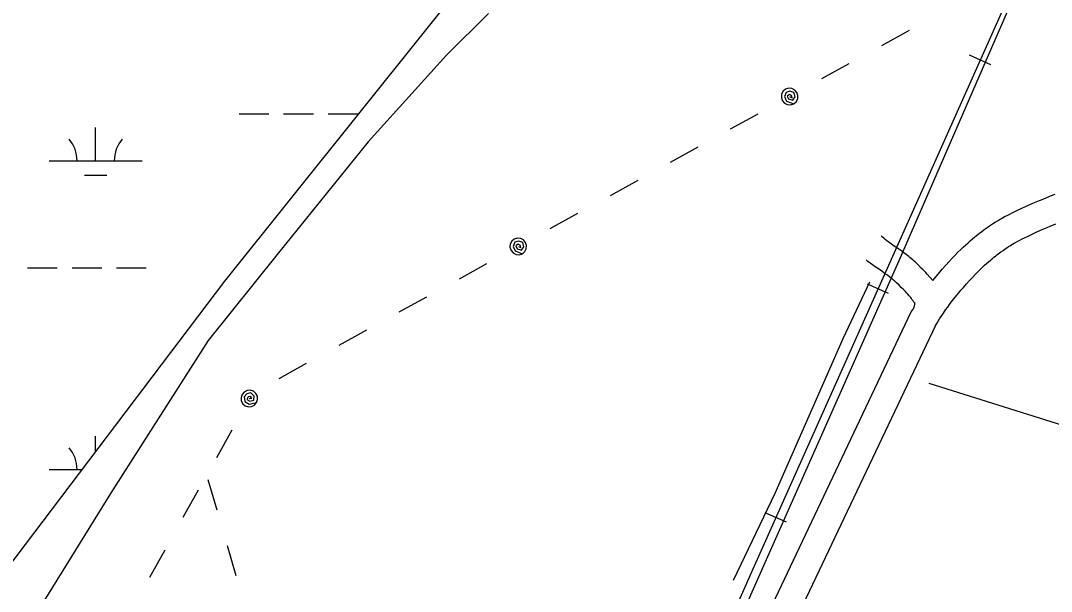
# Model space of a CAD drawing. Extents: x 3535183 to 3573198, y 534952 to 560562.
# Drawn here: x 3555992 to 3557103, y 550297 to 550912 of the extents above; entities that cross this region are included whole.
import ezdxf

# ---------------------------------------------------------------- set-up
doc = ezdxf.new("R2010")
doc.units = 0
for name, color, linetype in [('V-RAIL-TRAK', 7, 'Continuous'), ('V-ROAD-CNTR', 7, 'Continuous'), ('V-SITE-VEGE', 7, 'Continuous'), ('V-TOPO-SHOR', 7, 'Continuous'), ('V-UTIL-LINE', 7, 'Continuous'), ('V-WETL-SWMP', 7, 'Continuous')]:
    doc.layers.add(name, color=color, linetype=linetype)

msp = doc.modelspace()

# ---------------------------------------------------------------- linework, layer by layer
at = {"layer": 'V-RAIL-TRAK'}
msp.add_lwpolyline([(3557134.4, 551104.9), (3556938.4, 550653.4), (3556778.4, 550293.1), (3556635.5, 549966.1), (3556458.9, 549569.7), (3556285.9, 549182.8)], dxfattribs=at)
at = {"layer": 'V-ROAD-CNTR'}
for points in [[(3558071.9, 553212), (3556780.8, 550321.1), (3556216.3, 549046.1)], [(3557037.3, 550864.8), (3557014.5, 550875)], [(3556974.9, 550632.4), (3556982.4, 550641.3), (3556985.1, 550644.5), (3556988.8, 550648.8), (3556992.4, 550652.7), (3556995.8, 550656.3), (3556999, 550659.7), (3557002, 550662.8), (3557005, 550665.6), (3557007.7, 550668.3), (3557010.4, 550670.8), (3557012.9, 550673), (3557015.3, 550675.1), (3557017.5, 550677.1), (3557019.7, 550678.9), (3557021.7, 550680.6), (3557023.6, 550682.1), (3557025.4, 550683.5), (3557027.2, 550684.9), (3557030.4, 550687.3), (3557033.3, 550689.4), (3557035.9, 550691.2), (3557038.2, 550692.7), (3557040.3, 550694), (3557042.1, 550695.2), (3557045.2, 550697.1), (3557047.6, 550698.5), (3557049.5, 550699.6), (3557052.2, 550701.1), (3557055, 550702.5), (3557057.8, 550703.9), (3557060.4, 550705.2), (3557065.4, 550707.7), (3557070.2, 550709.9), (3557074.6, 550712), (3557078.8, 550713.8), (3557082.7, 550715.5), (3557086.3, 550717.1), (3557089.8, 550718.6), (3557096.2, 550721.2), (3557101.8, 550723.4), (3557106.8, 550725.4)], [(3556977.5, 550583.1), (3556979.2, 550585.9), (3556980.7, 550588.5), (3556982.2, 550590.9), (3556983.6, 550593.1), (3556985, 550595.1), (3556986.3, 550597), (3556988.7, 550600.6), (3556990.9, 550603.7), (3556992.9, 550606.4), (3556994.7, 550608.8), (3556996.2, 550610.8), (3556999, 550614.3), (3557001.1, 550617), (3557002.8, 550618.9), (3557005.2, 550621.9), (3557007.8, 550624.9), (3557011.2, 550628.8), (3557014.5, 550632.4), (3557017.6, 550635.7), (3557020.5, 550638.7), (3557023.3, 550641.6), (3557025.9, 550644.1), (3557028.3, 550646.5), (3557030.7, 550648.7), (3557032.9, 550650.7), (3557035, 550652.5), (3557037, 550654.2), (3557038.8, 550655.8), (3557040.6, 550657.3), (3557042.3, 550658.6), (3557043.8, 550659.8), (3557045.3, 550660.9), (3557048.1, 550663.1), (3557050.6, 550664.8), (3557052.8, 550666.3), (3557054.7, 550667.6), (3557056.4, 550668.8), (3557057.9, 550669.7), (3557060.6, 550671.3), (3557062.6, 550672.5), (3557064.1, 550673.4), (3557066.5, 550674.6), (3557068.8, 550675.9), (3557071.3, 550677.1), (3557073.7, 550678.3), (3557078.4, 550680.6), (3557082.8, 550682.7), (3557087, 550684.6), (3557090.9, 550686.4), (3557094.6, 550688), (3557098, 550689.5), (3557101.3, 550690.8), (3557107.5, 550693.4)], [(3556974.9, 550632.4), (3556968.7, 550639.3), (3556967.2, 550641), (3556964.5, 550643.7), (3556962.5, 550645.7), (3556959.5, 550648.7), (3556956.5, 550651.6), (3556954.9, 550653), (3556953.4, 550654.4), (3556951.9, 550655.7), (3556950.4, 550656.9), (3556949, 550658.1), (3556946.3, 550660.2), (3556943.7, 550662.1), (3556941.4, 550663.8), (3556937.1, 550666.8), (3556933.4, 550669.3), (3556930.3, 550671.5), (3556927.7, 550673.4), (3556925.5, 550675), (3556923.6, 550676.5), (3556922, 550677.8), (3556920.7, 550678.9), (3556919.5, 550679.9), (3556919.4, 550680)], [(3556951.7, 550598.6), (3556953.1, 550600.4), (3556953.3, 550600.7), (3556953.4, 550600.9), (3556953.6, 550601.2), (3556953.8, 550601.5), (3556953.9, 550601.7), (3556954.3, 550602.4), (3556954.5, 550603), (3556954.8, 550603.6), (3556954.9, 550604.1), (3556955.1, 550604.6), (3556955.2, 550605.1), (3556955.3, 550605.5), (3556955.4, 550605.9), (3556955.4, 550606.3), (3556955.4, 550606.6), (3556955.5, 550606.8), (3556955.5, 550607), (3556955.5, 550607.5), (3556955.4, 550607.7), (3556955.4, 550607.9), (3556955.4, 550608), (3556955.4, 550608.1), (3556955.4, 550608), (3556955.4, 550608.2), (3556955.4, 550608.1), (3556955.5, 550607.9), (3556955.5, 550607.9), (3556955.5, 550607.9), (3556954.6, 550609.1), (3556953.7, 550610.4), (3556952.8, 550611.6), (3556951.9, 550612.8), (3556951.1, 550613.8), (3556949.4, 550615.8), (3556947.9, 550617.6), (3556946.5, 550619.1), (3556945.3, 550620.4), (3556943, 550622.8), (3556941.3, 550624.5), (3556938.6, 550627.2), (3556935.9, 550629.7), (3556934.8, 550630.8), (3556933.6, 550631.8), (3556932.5, 550632.8), (3556931.4, 550633.7), (3556930.4, 550634.5), (3556928.1, 550636.3), (3556926, 550637.9), (3556923.9, 550639.3), (3556919.9, 550642.2), (3556916.2, 550644.7), (3556912.9, 550647.1), (3556910, 550649.2), (3556907.3, 550651.1), (3556905, 550652.9), (3556903, 550654.5)], [(3556927.2, 550618.3), (3556904.4, 550628.5)], [(3556733.8, 550139.1), (3556951.7, 550598.6)], [(3556761, 550126.3), (3556978.1, 550584.3)], [(3556817.1, 550371.8), (3556794.3, 550382)]]:
    msp.add_lwpolyline(points, dxfattribs=at)
at = {"layer": 'V-SITE-VEGE'}
msp.add_lwpolyline([(3556496.2, 550920.2), (3556450.8, 550875.3), (3556366.3, 550781.6), (3556268.5, 550660.2), (3556194.1, 550567.7), (3556088.9, 550402.7), (3555984.5, 550233.7), (3555884.8, 550100.2), (3555787.8, 549965.9), (3555697, 549826.2), (3555594.6, 549690.4), (3555549.8, 549623.7), (3555527.6, 549587), (3555513.9, 549556.5)], dxfattribs=at)
at = {"layer": 'V-TOPO-SHOR'}
for points in [[(3556970.5, 550521.7), (3557183.4, 550454.7), (3557346.3, 550401.7), (3557361.7, 550397.5), (3557386.9, 550390.5), (3557400.6, 550387), (3557419.3, 550390.9), (3557428.3, 550398.7), (3557432.9, 550408.5), (3557440.4, 550418.2), (3557449.7, 550422.1), (3557461, 550426.8), (3557481.3, 550442.9), (3557546.1, 550514), (3557589.4, 550572.2), (3557606.2, 550601.5), (3557638.5, 550675.7), (3557691.5, 550807.8), (3557746.4, 550934.7)], [(3556760.3, 550309.3), (3556805.1, 550403), (3556878.3, 550569.6), (3556907.1, 550630.9)]]:
    msp.add_lwpolyline(points, dxfattribs=at)
at = {"layer": 'V-UTIL-LINE'}
for points in [[(3556949.3, 550901.7), (3556919.5, 550885.3)], [(3556884.5, 550865.9), (3556854.8, 550849.5)], [(3556820.6, 550830.6), (3556823.2, 550829.3), (3556822.8, 550831.6), (3556820.4, 550832.8), (3556818, 550831.1), (3556819.5, 550828), (3556823.9, 550826.6), (3556826.5, 550830.1), (3556825.3, 550834.8), (3556821, 550836.3), (3556816.7, 550835), (3556815, 550830.5), (3556817.3, 550825.6), (3556825, 550822.7), (3556827.7, 550825), (3556829.3, 550828.1), (3556829.6, 550831.6), (3556828.5, 550835), (3556826.2, 550837.6), (3556823.1, 550839.3), (3556819.6, 550839.6), (3556816.3, 550838.5), (3556813.6, 550836.2), (3556812, 550833.1), (3556811.7, 550829.6), (3556812.7, 550826.3), (3556815, 550823.6), (3556818.1, 550822), (3556821.6, 550821.7), (3556825, 550822.7)], [(3556786.5, 550811.7), (3556756.7, 550795.3)], [(3556721.7, 550776), (3556691.9, 550759.5)], [(3556656.9, 550740.2), (3556627.2, 550723.7)], [(3556592.2, 550704.4), (3556562.4, 550688)], [(3556528.3, 550669.1), (3556530.8, 550667.8), (3556530.5, 550670.1), (3556528, 550671.3), (3556525.6, 550669.6), (3556527.1, 550666.5), (3556531.6, 550665.1), (3556534.1, 550668.6), (3556533, 550673.3), (3556528.7, 550674.8), (3556524.4, 550673.5), (3556522.6, 550669), (3556525, 550664.1), (3556532.6, 550661.2), (3556535.3, 550663.5), (3556536.9, 550666.6), (3556537.2, 550670.1), (3556536.1, 550673.4), (3556533.9, 550676.1), (3556530.8, 550677.7), (3556527.3, 550678), (3556523.9, 550677), (3556521.2, 550674.7), (3556519.6, 550671.6), (3556519.3, 550668.1), (3556520.4, 550664.7), (3556522.7, 550662.1), (3556525.8, 550660.4), (3556529.3, 550660.1), (3556532.6, 550661.2)], [(3556494.1, 550650.2), (3556464.4, 550633.8)], [(3556429.4, 550614.4), (3556399.6, 550598)], [(3556364.6, 550578.7), (3556334.8, 550562.2)], [(3556299.8, 550542.9), (3556270.1, 550526.4)], [(3556238.4, 550505.1), (3556241.3, 550505.3), (3556239.8, 550507.1), (3556237.1, 550506.8), (3556235.9, 550504.1), (3556238.8, 550502.3), (3556243.3, 550503.4), (3556243.7, 550507.7), (3556240.2, 550511.1), (3556235.8, 550510.1), (3556232.8, 550506.8), (3556233.7, 550502), (3556238.3, 550499), (3556246.3, 550500.7), (3556247.4, 550504), (3556247.1, 550507.5), (3556245.5, 550510.6), (3556242.8, 550512.9), (3556239.5, 550514), (3556236, 550513.7), (3556232.8, 550512.1), (3556230.6, 550509.4), (3556229.5, 550506.1), (3556229.8, 550502.6), (3556231.4, 550499.5), (3556234, 550497.2), (3556237.4, 550496.1), (3556240.9, 550496.4), (3556244, 550498), (3556246.3, 550500.7)], [(3556219.4, 550471), (3556202.9, 550441.3)], [(3556203.6, 550384.8), (3556194, 550417.4)], [(3556183.4, 550406.4), (3556166.8, 550376.7)], [(3556224.3, 550313.8), (3556214.8, 550346.4)], [(3556147.3, 550341.8), (3556130.7, 550312.1)]]:
    msp.add_lwpolyline(points, dxfattribs=at)
at = {"layer": 'V-WETL-SWMP'}
for p, q in [((3556227.4, 550811.9), (3556259.4, 550811.9)), ((3556275.4, 550811.9), (3556307.4, 550811.9)), ((3556323.4, 550811.9), (3556355.4, 550811.9)), ((3556072.8, 550761.2), (3556072.8, 550797.2)), ((3556022.8, 550761.2), (3556122.8, 550761.2)), ((3556060.8, 550745.8), (3556084.8, 550745.8)), ((3555999.4, 550645.8), (3556031.4, 550645.8)), ((3556047.4, 550645.8), (3556079.4, 550645.8)), ((3556095.4, 550645.8), (3556127.4, 550645.8)), ((3556072.8, 550448), (3556072.8, 550464.5)), ((3556022.8, 550428.5), (3556058.1, 550428.5))]:
    msp.add_line(p, q, dxfattribs=at)
msp.add_lwpolyline([(3556572.8, 551082.7), (3556211.7, 550631.4), (3555889.3, 550205.8), (3555818.4, 550083.3), (3555721.7, 549960.8), (3555657.2, 549883.5), (3555554.1, 549831.9), (3555476.7, 549793.2), (3555438, 549760.9), (3555386.4, 549683.6), (3555309.1, 549567.5), (3555231.7, 549503)], dxfattribs=at)
for centre, start, end in [((3556017.6, 550761.7), 359.2282, 40.7718), ((3556128.1, 550761.7), 139.2282, 180.7718), ((3556017.6, 550429), 359.2282, 40.7718)]:
    msp.add_arc(centre, 35.2, start, end, dxfattribs=at)

doc.saveas('drawing.dxf')
